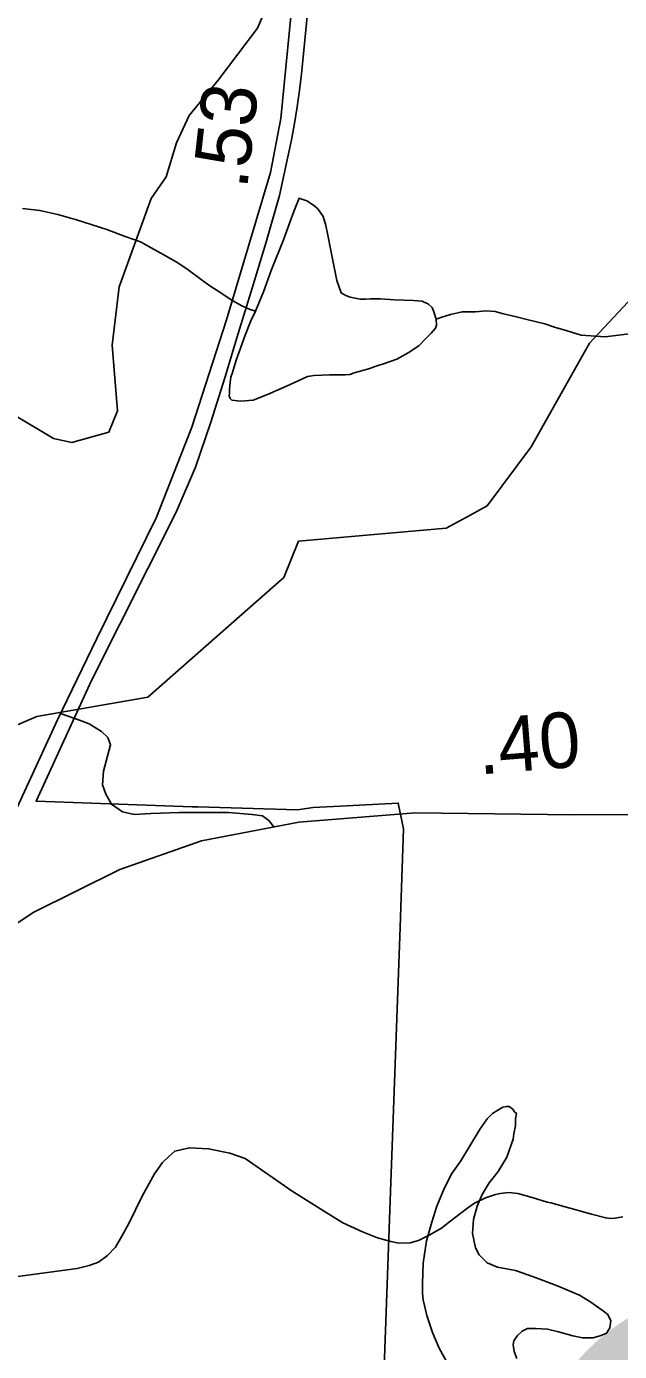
# Model space of a CAD drawing. Extents: x 2169602 to 2449496, y 721995 to 810662.
# Drawn here: x 2412081 to 2413417, y 796785 to 799768 of the extents above; entities that cross this region are included whole.
import ezdxf

# ---------------------------------------------------------------- set-up
doc = ezdxf.new("R2010")
doc.units = 0
doc.layers.add('Default', color=7, linetype='Continuous')

msp = doc.modelspace()

# ---------------------------------------------------------------- linework, layer by layer
at = {"layer": 'Default'}
for points in [[(2412737.5, 800303.9), (2412712.4, 800143.7), (2412684.7, 799875.6), (2412654.3, 799561.5), (2412630.8, 799440), (2412531.9, 799108.1), (2412453.4, 798866.2), (2412374.4, 798664.1), (2412240, 798390.8), (2412151, 798207.6), (2412015.5, 797914.4), (2411919.2, 797706), (2411900.9, 797643.2)], [(2412860.4, 796019.1), (2412900.4, 797124.9), (2412922.7, 797740.4), (2412930.7, 797962.1), (2412918.9, 798020.1), (2412787.9, 798013.1), (2412727.4, 798009.9), (2412691.9, 798004.8), (2412467.2, 798011.3), (2412454.4, 798011.8), (2412103.7, 798024.5), (2412102.7, 798024.6), (2412227.9, 798296.1), (2412418.2, 798674.9), (2412461.7, 798776.2), (2412496.7, 798877.9), (2412527.7, 798977.3), (2412558.2, 799076.9), (2412589.9, 799179.6), (2412620.7, 799280.3), (2412651.2, 799387.6), (2412678.2, 799512.9), (2412684.9, 799550.1), (2412690.7, 799587.3), (2412695.9, 799624.6), (2412700.7, 799662.1), (2412704.7, 799699.6), (2412728.2, 799944.5)], [(2412860.4, 796019.1), (2412900.4, 797124.9), (2412922.7, 797740.4), (2412930.7, 797962.1), (2412918.9, 798020.1), (2412787.9, 798013.1), (2412727.4, 798009.9), (2412691.9, 798004.8), (2412467.2, 798011.3), (2412454.4, 798011.8), (2412103.7, 798024.5), (2412102.7, 798024.6), (2412227.9, 798296.1), (2412418.2, 798674.9), (2412461.7, 798776.2), (2412496.7, 798877.9), (2412527.7, 798977.3), (2412558.2, 799076.9), (2412589.9, 799179.6), (2412620.7, 799280.3), (2412651.2, 799387.6), (2412678.2, 799512.9), (2412684.9, 799550.1), (2412690.7, 799587.3), (2412695.9, 799624.6), (2412700.7, 799662.1), (2412704.7, 799699.6), (2412728.2, 799944.5)], [(2412670.7, 799926.2), (2412601.5, 799764.6), (2412513, 799647.2), (2412447.7, 799568.3), (2412418.8, 799506.8), (2412395.8, 799429.8), (2412361.9, 799381.2), (2412290, 799182.1), (2412274.6, 799051.2), (2412286.2, 798903.1), (2412267, 798855), (2412183.5, 798831.8), (2412142.3, 798840.9), (2412050.7, 798895.9), (2411977.5, 798914.2), (2411881.4, 798960), (2411789.9, 798987.5), (2411757.8, 798969.1), (2411725.8, 798905)], [(2413004.5, 799109.6), (2412998.8, 799125.9), (2412994.9, 799135.8), (2412986.9, 799143.5), (2412972.9, 799149.7), (2412952.8, 799151.5), (2412910.6, 799153.4), (2412878.6, 799155), (2412856.5, 799155.1), (2412844.6, 799154.9), (2412832.7, 799154.7), (2412810.7, 799158.8), (2412800.5, 799162.8), (2412790.4, 799168.8), (2412780.6, 799196.6), (2412774, 799226.4), (2412767.9, 799260.2), (2412759.5, 799302.4), (2412755.8, 799320.4), (2412749.6, 799340.4), (2412737.3, 799358.1), (2412727.7, 799366.1), (2412713.1, 799376), (2412699.4, 799380.1), (2412695.5, 799381.9), (2412683.2, 799352.1), (2412675.6, 799329.7), (2412660.2, 799287.8), (2412632.3, 799219.4), (2412614.9, 799171.4), (2412606.5, 799149.5), (2412596.9, 799127.4)], [(2412596.9, 799127.4), (2412584.8, 799131.3), (2412566.7, 799139.3), (2412542.5, 799153.1), (2412519, 799168.8), (2412494.3, 799184.7), (2412474.5, 799198.6), (2412442.5, 799222.6), (2412418.3, 799238.4), (2412384.2, 799258.2), (2412362.3, 799270), (2412337.9, 799283.8), (2412303.6, 799295.9), (2412262, 799311.5), (2412193.9, 799333.2), (2412151.7, 799344.8), (2412111.5, 799354.5), (2412071.9, 799358.5)], [(2413075.6, 798665.6), (2413118.9, 798689.4), (2413217.9, 798821.9), (2413349.7, 799055.4), (2413490.8, 799206.6), (2413689.7, 799333.8)], [(2412596.9, 799127.4), (2412586.8, 799105.4), (2412573.5, 799073.4), (2412553.6, 799017.2), (2412545.4, 798989.2), (2412541.7, 798979.2), (2412539.7, 798967.3), (2412538.2, 798952.9), (2412538.2, 798943.2), (2412538, 798937.2), (2412540.1, 798931.2), (2412544.2, 798927.3), (2412563.7, 798925.2), (2412592.2, 798927.4), (2412623.9, 798939.6), (2412674, 798962), (2412714, 798980.3), (2412729.5, 798982.4), (2412764, 798984.5), (2412799.3, 798984.5), (2412809.5, 798984.6), (2412819.6, 798988.7), (2412849.3, 798996.8), (2412873.7, 799004.9), (2412885.4, 799009.2), (2412915.5, 799019.2), (2412941.4, 799033.6), (2412965.1, 799049.4), (2412981.1, 799065.7), (2412992.8, 799077.7), (2413002.9, 799089.6), (2413004.7, 799095.8), (2413004.5, 799109.6)], [(2413847.9, 799144.4), (2413804.6, 799134.3), (2413764.4, 799130.2), (2413710.5, 799125.8), (2413666.2, 799117.5), (2413602.7, 799105.2), (2413522.7, 799094.6), (2413482.7, 799086.4), (2413438.8, 799076.4), (2413385.1, 799069.9), (2413331, 799073.7), (2413299, 799083.4), (2413270.5, 799091.3), (2413248.7, 799099), (2413208.7, 799108.7), (2413184.8, 799114.8), (2413152.8, 799122.5), (2413137, 799126.5), (2413116.9, 799128.3), (2413092.7, 799126.3), (2413063, 799126), (2413036.7, 799119.8), (2413016.6, 799113.9), (2413004.5, 799109.6)], [(2411330.8, 798069.9), (2411588.8, 798205.7), (2411830.7, 798148.3), (2411963.8, 798155.3), (2412104.9, 798214.8), (2412354.8, 798258.9), (2412660.8, 798528.2), (2412693.8, 798609.5), (2413026.8, 798638.8), (2413075.6, 798665.6)], [(2412158, 798221.9), (2412200.8, 798206.9), (2412222.3, 798198.2), (2412250.3, 798181), (2412264.3, 798168.1), (2412270.7, 798150.9), (2412254.6, 798091.6), (2412252.4, 798061.5), (2412260, 798039.9), (2412272.9, 798017.3), (2412297.6, 798000.1), (2412323.5, 797994.7), (2412361.1, 797996.9), (2412425.7, 797999), (2412469.8, 797999), (2412536.5, 797999), (2412589.3, 797994.7), (2412612.9, 797991.5), (2412626.9, 797980.7), (2412638.2, 797966.3)], [(2413924.6, 797996.1), (2413314.6, 797994), (2412956.7, 797998.1), (2412695.1, 797977.2), (2412475.4, 797935.3), (2412291.2, 797870.4), (2412096.6, 797774.1), (2411900.9, 797643.2)], [(2412973.1, 796938.2), (2412974.8, 796984.1), (2412982.4, 797034.5), (2412994.5, 797076.5), (2413006, 797112.4), (2413021.9, 797152.6), (2413039.6, 797186.5), (2413059.5, 797214.7), (2413102.9, 797286.8), (2413119.1, 797309.1), (2413130.8, 797321.1), (2413142.7, 797329.1), (2413154.4, 797335.4), (2413162.4, 797337.4), (2413168.8, 797337.3), (2413176.8, 797331.2), (2413180.9, 797325.3), (2413185, 797321.5), (2413182.9, 797309.2), (2413182.7, 797293.4), (2413179.2, 797275.3), (2413177.4, 797263.4), (2413163.4, 797223.3), (2413143.5, 797191), (2413123.7, 797165.2), (2413107.7, 797138.8), (2413096.2, 797113), (2413088.2, 797083), (2413086.3, 797050.8), (2413092.9, 797019), (2413100.7, 797002.8), (2413118.7, 796985.1), (2413142.5, 796975.4), (2413182.9, 796967.7), (2413223.1, 796953.5), (2413275, 796933.8), (2413327.1, 796912.2), (2413352.9, 796896.5), (2413381, 796876.5), (2413391.2, 796868.8), (2413397.4, 796854.5), (2413397.2, 796848.9), (2413395.1, 796838.7), (2413387.8, 796826.8), (2413373.4, 796820.4), (2413357.4, 796816.4), (2413333.6, 796816.3), (2413311.9, 796820.4), (2413279.9, 796830.1), (2413255.3, 796835.8), (2413227.6, 796837.6), (2413209.6, 796837.5), (2413197.7, 796831.6), (2413187.4, 796821.4), (2413179.4, 796809.6), (2413177.8, 796801.3), (2413178, 796795.6), (2413179.8, 796785.6), (2413186, 796769.7)], [(2413075.6, 797108.7), (2413034.1, 797077.3), (2413016.2, 797063.3), (2412988.3, 797047.2), (2412964.2, 797035.1), (2412945.5, 797030.1), (2412920.3, 797029), (2412902.2, 797033), (2412872.2, 797041), (2412838.3, 797054.9), (2412794.1, 797074.8), (2412756, 797098.6), (2412680, 797146.3), (2412573.7, 797220.1), (2412539.5, 797232), (2412491.5, 797241.8), (2412448.6, 797244.3), (2412415.4, 797236.5), (2412402.4, 797225), (2412387.3, 797210.9), (2412369.6, 797185.5), (2412341.8, 797135.5), (2412311.9, 797073.5), (2412296.1, 797045.4), (2412281.4, 797020.7), (2412263.4, 797001.3), (2412243.1, 796986.7), (2412222.2, 796979.1), (2412195.1, 796972.7), (2412172.6, 796969.4), (2411860.2, 796927)], [(2413424.3, 797088.5), (2413407, 797085.4), (2413397.6, 797084.8), (2413386.2, 797086.3), (2413354.2, 797094.3), (2413262.1, 797120), (2413254.2, 797122), (2413220.2, 797131.9), (2413187.8, 797140.9), (2413168, 797143.7), (2413148.6, 797141.3), (2413137.9, 797138.6), (2413115.4, 797131.4), (2413090.2, 797119.7), (2413075.6, 797108.7)], [(2413032.2, 796754.8), (2413010.1, 796794.6), (2412995.7, 796828.5), (2412983.4, 796866.4), (2412975.2, 796902.1), (2412973.3, 796916.2), (2412973.1, 796938.2)]]:
    msp.add_lwpolyline(points, dxfattribs=at)

# ---------------------------------------------------------------- texts
for s, height, rotation, p in [('.53', 125, 83.6238, (2412578, 799400.5)), ('.40', 125, 4.5771, (2413101.8, 798084.3)), ('225', 1066.27, 40, (2413158.4, 795221.9))]:
    msp.add_text(s, height=height, rotation=rotation, dxfattribs=at).set_placement(p)

doc.saveas('drawing.dxf')
